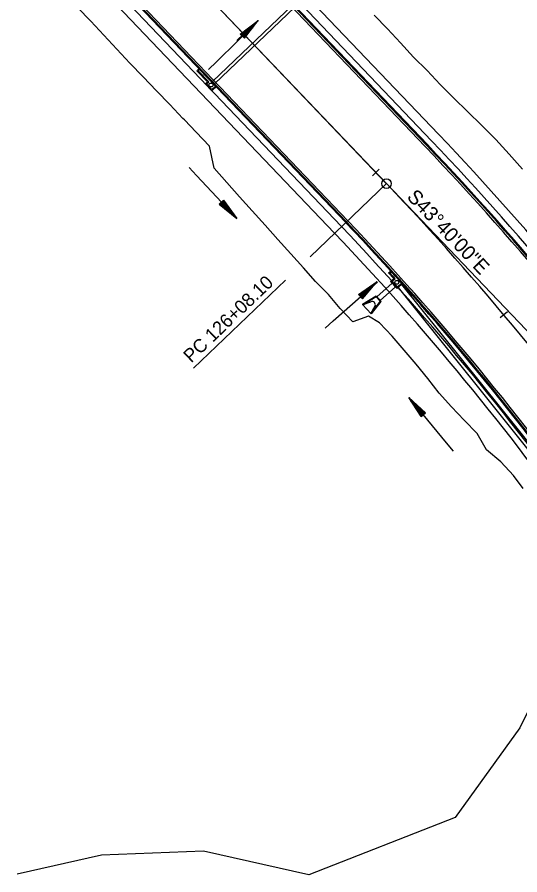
# Model space of a CAD drawing. Extents: x 1300404 to 1323571, y 234004 to 252077.
# Drawn here: x 1311759.6 to 1312022.3, y 239418.1 to 239866.1 of the extents above; entities that cross this region are included whole.
import ezdxf

# ---------------------------------------------------------------- set-up
doc = ezdxf.new("R2010")
doc.units = 0
for name, color, linetype in [('R_Const Limits', 7, 'Continuous'), ('R_Curb', 7, 'Continuous'), ('R_Drop Inlet', 7, 'Continuous'), ('R_FES', 7, 'Continuous'), ('R_Flooplain', 7, 'Continuous'), ('R_Flow Arrows', 7, 'Continuous'), ('R_Horz Alg Annot', 7, 'Continuous'), ('R_Horz Alg Annot Leader', 7, 'Continuous'), ('R_Horz Alg Major Ticks', 7, 'Continuous'), ('R_Horz Alg Minor Ticks', 7, 'Continuous'), ('R_Horz Alg Tangents', 7, 'Continuous'), ('R_Horz Alg Tangents Text', 7, 'Continuous'), ('R_Lane Edge', 7, 'Continuous'), ('R_Pipe Culvert', 7, 'Continuous'), ('R_Proposed', 7, 'Continuous'), ('R_Sidewalk Edge', 7, 'Continuous')]:
    doc.layers.add(name, color=color, linetype=linetype)

msp = doc.modelspace()

# ---------------------------------------------------------------- linework, layer by layer
at = {"layer": 'R_Const Limits'}
for points in [[(1311860.03, 239798.78), (1311860.03, 239798.78), (1311853.11, 239805.99), (1311846.95, 239812.45), (1311846.21, 239813.24), (1311839.28, 239820.45), (1311832.38, 239827.68), (1311825.47, 239834.91), (1311818.53, 239842.11), (1311811.7, 239849.41), (1311804.85, 239856.7), (1311798.01, 239864), (1311791.07, 239871.2)], [(1311946.17, 239867.17), (1311953.08, 239859.95), (1311959.95, 239852.68), (1311966.65, 239845.25), (1311973.84, 239838.29), (1311980.66, 239830.98), (1311987.68, 239823.86), (1311994.91, 239816.82), (1312002.32, 239809.53), (1312009.65, 239802.14), (1312016.7, 239794.49), (1312023.67, 239786.78)], [(1312024.06, 239619.89), (1312018.98, 239626.74), (1312012.37, 239633.84), (1312004.84, 239640.21), (1312000.01, 239648.68), (1311993.22, 239655.61), (1311986.55, 239662.62), (1311980.01, 239669.72), (1311974.11, 239677.34), (1311968.04, 239684.83), (1311961.81, 239692.18), (1311955.48, 239699.46), (1311948.85, 239706.46), (1311943.19, 239709.87), (1311934.93, 239706.9), (1311928.41, 239713.9), (1311922.22, 239721.2), (1311915.54, 239728.06), (1311909.16, 239735.19), (1311902.5, 239742.54), (1311895.84, 239750.01), (1311889.13, 239757.44), (1311882.45, 239764.88), (1311875.68, 239772.25), (1311869.09, 239779.78), (1311862.52, 239787.33), (1311860.03, 239798.78)]]:
    msp.add_lwpolyline(points, dxfattribs=at)
at = {"layer": 'R_Curb'}
for p, q in [((1311321.96, 240481.82), (1311973.56, 239799.17)), ((1311322.33, 240482.16), (1311973.92, 239799.52)), ((1311279.65, 240441.43), (1311931.24, 239758.78)), ((1311280.01, 240441.77), (1311931.6, 239759.13))]:
    msp.add_line(p, q, dxfattribs=at)
for radius in [1461.39, 1461.89, 1402.89, 1403.39]:
    msp.add_arc((1310916.43, 238790.14), radius, 26.79645, 43.66667, dxfattribs=at)
at = {"layer": 'R_Drop Inlet'}
for p, q in [((1311853.44, 239838.11), (1311854.89, 239839.49)), ((1311863.87, 239830.09), (1311854.89, 239839.49)), ((1311858.97, 239832.32), (1311853.44, 239838.11)), ((1311854.15, 239838.1), (1311854.87, 239838.79)), ((1311859.67, 239832.31), (1311854.15, 239838.1)), ((1311863.16, 239830.11), (1311854.87, 239838.79)), ((1311857.88, 239831.29), (1311858.97, 239832.32)), ((1311861.33, 239827.67), (1311857.88, 239831.29)), ((1311858.59, 239831.27), (1311859.67, 239832.31)), ((1311861.35, 239828.38), (1311858.59, 239831.27)), ((1311861.33, 239827.67), (1311863.87, 239830.09)), ((1311861.35, 239828.38), (1311863.16, 239830.11)), ((1311953.66, 239732.5), (1311955.15, 239733.84)), ((1311953.66, 239732.5), (1311956.35, 239729.53)), ((1311954.37, 239732.47), (1311955.11, 239733.14)), ((1311954.74, 239728.08), (1311956.35, 239729.53)), ((1311955.45, 239728.05), (1311957.05, 239729.5)), ((1311958.09, 239724.37), (1311961.18, 239727.16)), ((1311958.12, 239725.07), (1311960.47, 239727.2))]:
    msp.add_line(p, q, dxfattribs=at)
for centre in [(1311860.87, 239830.69), (1311957.96, 239727.62)]:
    msp.add_circle(centre, 1, dxfattribs=at)
for radius, start, end in [(1401.89, 42.07228, 42.23569), (1402.89, 41.90896, 42.23569), (1403.39, 41.88863, 42.25607), (1399.23, 41.88789, 42.09263), (1399.89, 41.88801, 42.09265), (1399.73, 41.90844, 42.07218)]:
    msp.add_arc((1310916.43, 238790.14), radius, start, end, dxfattribs=at)
at = {"layer": 'R_FES'}
for p, q in [((1311947.18, 239720.42), (1311940.12, 239716.08)), ((1311947.15, 239720.01), (1311940.35, 239715.83)), ((1311947.15, 239720.01), (1311947.18, 239720.42)), ((1311947.15, 239720.01), (1311949.22, 239717.71)), ((1311947.18, 239720.42), (1311949.63, 239717.69)), ((1311940.12, 239716.08), (1311944.45, 239717.47)), ((1311944.58, 239711.13), (1311940.12, 239716.08)), ((1311944.45, 239717.47), (1311940.35, 239715.83)), ((1311949.22, 239717.71), (1311944.35, 239711.38)), ((1311944.35, 239711.38), (1311946.64, 239715.32)), ((1311949.63, 239717.69), (1311944.58, 239711.13)), ((1311946.64, 239715.32), (1311944.58, 239711.13)), ((1311949.22, 239717.71), (1311949.63, 239717.69))]:
    msp.add_line(p, q, dxfattribs=at)
msp.add_arc((1311945.08, 239715.93), 1.67, 338.688, 112.2187, dxfattribs=at)
at = {"layer": 'R_Flooplain'}
for p, q in [((1312038.42, 239527.92), (1312022.26, 239494.86)), ((1312022.26, 239494.86), (1311988.48, 239448.17)), ((1311988.48, 239448.17), (1311911.98, 239418.15)), ((1311803.61, 239428.45), (1311759.57, 239418.57)), ((1311856.95, 239430.6), (1311803.61, 239428.45)), ((1311911.98, 239418.15), (1311856.95, 239430.6))]:
    msp.add_line(p, q, dxfattribs=at)
at = {"layer": 'R_Flow Arrows'}
for p, q in [((1311876.16, 239857.22), (1311885.55, 239864.45)), ((1311878.31, 239855.07), (1311885.55, 239864.45)), ((1311876.16, 239857.22), (1311878.31, 239855.07)), ((1311867.42, 239770.58), (1311865.19, 239768.51)), ((1311865.19, 239768.51), (1311874.33, 239760.97)), ((1311867.42, 239770.58), (1311874.33, 239760.97)), ((1311937.96, 239721.23), (1311947.7, 239727.97)), ((1311940, 239718.98), (1311947.7, 239727.97)), ((1311937.96, 239721.23), (1311940, 239718.98)), ((1311972.99, 239659.43), (1311964.23, 239667.41)), ((1311970.67, 239657.46), (1311964.23, 239667.41)), ((1311970.67, 239657.46), (1311972.99, 239659.43))]:
    msp.add_line(p, q, dxfattribs=at)
for points in [[(1311859.59, 239838.8), (1311863.7, 239842.85), (1311885.65, 239864.35)], [(1311877.02, 239856.36), (1311881.42, 239860.76), (1311883.68, 239863)], [(1311877.45, 239855.93), (1311881.85, 239860.32), (1311884.11, 239862.57)], [(1311876.38, 239857), (1311878.04, 239858.67)], [(1311876.59, 239856.79), (1311879.92, 239860.11)], [(1311876.81, 239856.57), (1311881.21, 239860.97), (1311881.8, 239861.56)], [(1311877.67, 239855.71), (1311882.07, 239860.11), (1311882.65, 239860.7)], [(1311877.88, 239855.5), (1311881.21, 239858.82)], [(1311878.1, 239855.28), (1311879.76, 239856.94)], [(1311849.38, 239787.6), (1311853.34, 239783.4), (1311874.33, 239760.97)], [(1311865.42, 239768.71), (1311867.02, 239767)], [(1311865.64, 239768.92), (1311868.85, 239765.49)], [(1311865.86, 239769.13), (1311870.11, 239764.59), (1311870.68, 239763.98)], [(1311866.08, 239769.34), (1311870.33, 239764.8), (1311872.5, 239762.47)], [(1311866.53, 239769.75), (1311870.78, 239765.21), (1311872.94, 239762.88)], [(1311866.75, 239769.96), (1311871, 239765.42), (1311871.57, 239764.81)], [(1311866.97, 239770.17), (1311870.18, 239766.74)], [(1311867.19, 239770.38), (1311868.8, 239768.66)], [(1311920.46, 239703.7), (1311924.77, 239707.53), (1311947.8, 239727.86)], [(1311938.37, 239720.78), (1311941.86, 239723.93)], [(1311938.57, 239720.56), (1311943.19, 239724.72), (1311943.81, 239725.28)], [(1311938.77, 239720.33), (1311943.39, 239724.5), (1311945.76, 239726.62)], [(1311939.18, 239719.88), (1311943.8, 239724.04), (1311946.17, 239726.17)], [(1311939.38, 239719.65), (1311944, 239723.82), (1311944.62, 239724.37)], [(1311938.16, 239721.01), (1311939.91, 239722.58)], [(1311939.59, 239719.43), (1311943.08, 239722.58)], [(1311939.79, 239719.2), (1311941.54, 239720.78)], [(1311987.67, 239639.44), (1311983.98, 239643.86), (1311964.35, 239667.5)], [(1311971.6, 239658.25), (1311967.58, 239662.99), (1311965.53, 239665.42)], [(1311972.06, 239658.64), (1311968.04, 239663.38), (1311965.99, 239665.82)], [(1311971.37, 239658.05), (1311967.35, 239662.8), (1311966.81, 239663.43)], [(1311972.3, 239658.84), (1311968.27, 239663.58), (1311967.74, 239664.22)], [(1311971.14, 239657.86), (1311968.1, 239661.44)], [(1311972.53, 239659.04), (1311969.49, 239662.62)], [(1311972.76, 239659.23), (1311971.24, 239661.03)], [(1311970.91, 239657.66), (1311969.38, 239659.45)]]:
    msp.add_lwpolyline(points, dxfattribs=at)
at = {"layer": 'R_Horz Alg Annot Leader'}
for points in [[(1311952.58, 239779.15), (1311912.6, 239740.99)], [(1311952.58, 239779.15), (1311912.6, 239740.99)], [(1311899.78, 239728.75), (1311851.64, 239682.81)], [(1311899.78, 239728.75), (1311851.64, 239682.81)]]:
    msp.add_lwpolyline(points, dxfattribs=at)
at = {"layer": 'R_Horz Alg Major Ticks'}
msp.add_lwpolyline([(1311881.56, 239860.8), (1311874.32, 239853.89)], dxfattribs=at)
msp.add_lwpolyline([(1311881.56, 239860.8), (1311874.32, 239853.89)], dxfattribs=at)
at = {"layer": 'R_Horz Alg Minor Ticks'}
for points in [[(1311948.79, 239786.74), (1311945.18, 239783.28)], [(1311948.79, 239786.74), (1311945.18, 239783.28)], [(1312015.77, 239712.29), (1312011.94, 239709.08)], [(1312015.77, 239712.29), (1312011.94, 239709.08)]]:
    msp.add_lwpolyline(points, dxfattribs=at)
at = {"layer": 'R_Horz Alg Tangents'}
msp.add_line((1311952.58, 239779.15), (1312099.24, 239625.5), dxfattribs=at)
msp.add_line((1311952.58, 239779.15), (1312099.24, 239625.5), dxfattribs=at)
at = {"layer": 'R_Lane Edge'}
for p, q in [((1311321.24, 240481.13), (1311972.83, 239798.48)), ((1311280.73, 240442.46), (1311932.32, 239759.82))]:
    msp.add_line(p, q, dxfattribs=at)
for radius in [1460.39, 1404.39]:
    msp.add_arc((1310916.43, 238790.14), radius, 26.79645, 43.66667, dxfattribs=at)
at = {"layer": 'R_Pipe Culvert'}
for p, q in [((1311861.62, 239832.44), (1311903.58, 239872.49)), ((1311862.66, 239831.35), (1311904.61, 239871.4)), ((1311947.57, 239719.98), (1311955.56, 239727.18)), ((1311949.24, 239718.12), (1311957.23, 239725.32)), ((1311958.6, 239724.83), (1312056.22, 239602.93)), ((1311960.46, 239726.51), (1312055.76, 239607.51))]:
    msp.add_line(p, q, dxfattribs=at)
at = {"layer": 'R_Proposed'}
for p, q in [((1310151.78, 241665.77), (1311952.58, 239779.15)), ((1310151.78, 241665.77), (1311952.58, 239779.15)), ((1310165.59, 241651.3), (1311952.63, 239779.09)), ((1310165.59, 241651.3), (1311952.63, 239779.09)), ((1310165.59, 241651.3), (1311952.63, 239779.09)), ((1310165.59, 241651.3), (1311952.63, 239779.09))]:
    msp.add_line(p, q, dxfattribs=at)
msp.add_circle((1311952.58, 239779.15), 2.5, dxfattribs=at)
msp.add_circle((1311952.58, 239779.15), 2.5, dxfattribs=at)
msp.add_arc((1310916.43, 238790.14), 1432.39, 26.79645, 43.66667, dxfattribs=at)
msp.add_arc((1310916.43, 238790.14), 1432.39, 26.79645, 43.66667, dxfattribs=at)
msp.add_arc((1310916.43, 238790.14), 1432.39, 26.79645, 43.66667, dxfattribs=at)
msp.add_arc((1310916.43, 238790.14), 1432.39, 26.79645, 43.66667, dxfattribs=at)
at = {"layer": 'R_Sidewalk Edge'}
for p, q in [((1311298.74, 240518.46), (1311979.7, 239805.04)), ((1311304.02, 240505.69), (1311976.09, 239801.59)), ((1311244.49, 240466.68), (1311925.45, 239753.26)), ((1311257, 240460.81), (1311929.07, 239756.71))]:
    msp.add_line(p, q, dxfattribs=at)
for radius in [1469.89, 1464.89, 1399.89, 1394.89]:
    msp.add_arc((1310916.43, 238790.14), radius, 26.79645, 43.66667, dxfattribs=at)

# ---------------------------------------------------------------- texts
at = {"layer": 'R_Horz Alg Annot'}
msp.add_text('PC 126+08.10', height=7, rotation=43.6667, dxfattribs=at).set_placement((1311850.53, 239685.25))
msp.add_text('PC 126+08.10', height=7, rotation=43.6667, dxfattribs=at).set_placement((1311850.53, 239685.25))
at = {"layer": 'R_Horz Alg Tangents Text'}
msp.add_text('S43%%d40\'00"E', height=7.5, rotation=313.6667, dxfattribs=at).set_placement((1311962.8, 239771.82))
msp.add_text('S43%%d40\'00"E', height=7.5, rotation=313.6667, dxfattribs=at).set_placement((1311962.8, 239771.82))

doc.saveas('drawing.dxf')
